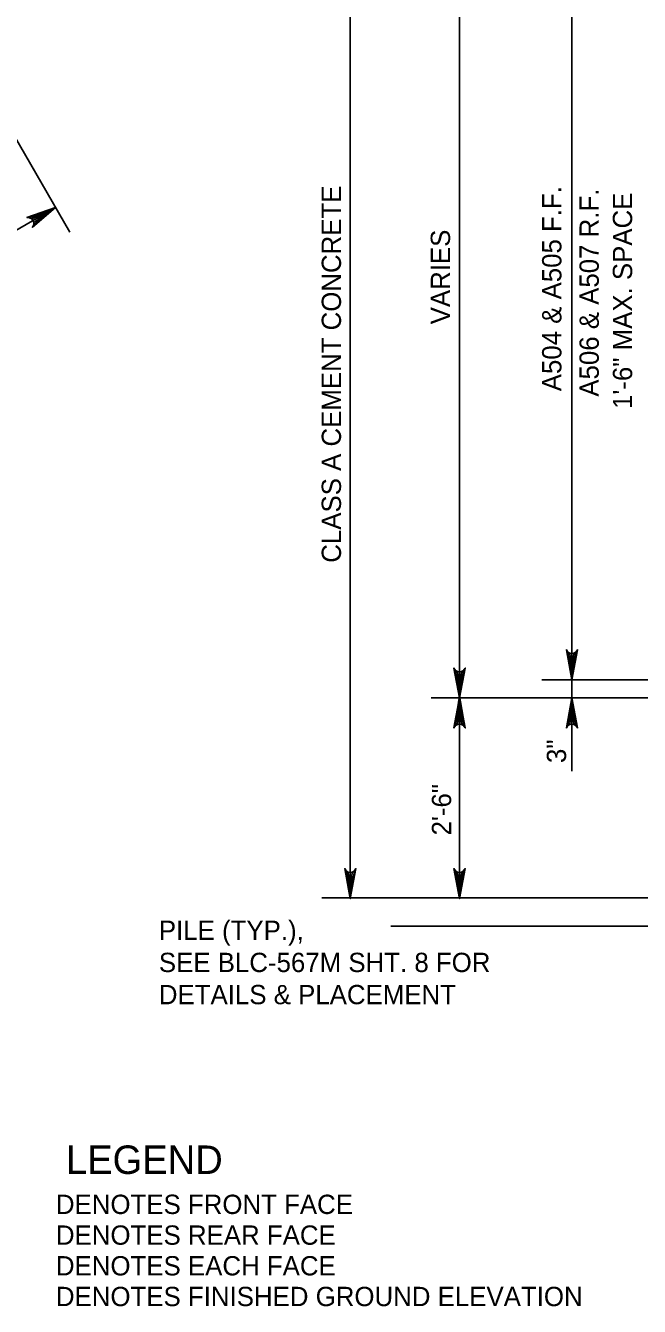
# Model space of a CAD drawing. Extents: x 638340 to 640242, y 295465 to 298435.
# Drawn here: x 638957.8 to 639053.2, y 298132.1 to 298331.2 of the extents above; entities that cross this region are included whole.
import ezdxf

# ---------------------------------------------------------------- set-up
doc = ezdxf.new("R2010")
doc.units = 0
for name, color, linetype in [('3', 7, 'Continuous'), ('Level 3', 7, 'Continuous'), ('Level 4', 7, 'Continuous')]:
    doc.layers.add(name, color=color, linetype=linetype)

msp = doc.modelspace()

# ---------------------------------------------------------------- linework, layer by layer
at = {"layer": 'Level 3'}
for p, q in [((639008.26, 298195.51), (639008.26, 298363.7)), ((639025.23, 298363.7), (639025.23, 298295.19)), ((639042.69, 298352.81), (639042.69, 298229.52)), ((638953.09, 298319.21), (638964.7, 298299.1)), ((638893.78, 298263.26), (638962.49, 298302.93)), ((639025.23, 298226.68), (639025.23, 298295.19)), ((639060.32, 298229.52), (639037.99, 298229.52)), ((639042.69, 298229.52), (639042.69, 298215.29)), ((639076.33, 298226.68), (639020.81, 298226.68)), ((639076.33, 298226.68), (639020.81, 298226.68)), ((639025.23, 298195.51), (639025.23, 298226.68)), ((639050.81, 298226.68), (639038.27, 298226.68)), ((639050.81, 298226.68), (639038.27, 298226.68)), ((639076.07, 298195.6), (639003.84, 298195.6)), ((639088.17, 298191.23), (639014.56, 298191.23))]:
    msp.add_line(p, q, dxfattribs=at)
for points in [[(638962.49, 298302.93), (638958.9, 298299.85), (638959.09, 298300.24), (638959.09, 298300.6), (638958.98, 298300.9), (638958.78, 298301.14), (638958.46, 298301.32), (638958.03, 298301.36), (638962.49, 298302.93), (638958.46, 298301.32), (638958.78, 298301.14), (638962.49, 298302.93), (638958.98, 298300.9), (638959.09, 298300.6), (638962.49, 298302.93), (638959.09, 298300.24)], [(639042.69, 298229.52), (639041.82, 298234.17), (639042.06, 298233.81), (639042.37, 298233.63), (639042.69, 298233.57), (639043, 298233.63), (639043.31, 298233.81), (639043.56, 298234.17), (639042.69, 298229.52), (639043.31, 298233.81), (639043, 298233.63), (639042.69, 298229.52), (639042.69, 298233.57), (639042.37, 298233.63), (639042.69, 298229.52), (639042.06, 298233.81)], [(639025.23, 298226.68), (639024.36, 298231.33), (639024.61, 298230.97), (639024.92, 298230.78), (639025.23, 298230.73), (639025.55, 298230.78), (639025.86, 298230.97), (639026.11, 298231.33), (639025.23, 298226.68), (639025.86, 298230.97), (639025.55, 298230.78), (639025.23, 298226.68), (639025.23, 298230.73), (639024.92, 298230.78), (639025.23, 298226.68), (639024.61, 298230.97)], [(639025.23, 298226.68), (639026.11, 298222.02), (639025.86, 298222.38), (639025.55, 298222.57), (639025.23, 298222.62), (639024.92, 298222.57), (639024.61, 298222.38), (639024.36, 298222.02), (639025.23, 298226.68), (639024.61, 298222.38), (639024.92, 298222.57), (639025.23, 298226.68), (639025.23, 298222.62), (639025.55, 298222.57), (639025.23, 298226.68), (639025.86, 298222.38)], [(639008.26, 298195.51), (639007.39, 298200.16), (639007.64, 298199.81), (639007.95, 298199.62), (639008.26, 298199.57), (639008.57, 298199.62), (639008.89, 298199.81), (639009.13, 298200.16), (639008.26, 298195.51), (639008.89, 298199.81), (639008.57, 298199.62), (639008.26, 298195.51), (639008.26, 298199.57), (639007.95, 298199.62), (639008.26, 298195.51), (639007.64, 298199.81)], [(639025.23, 298195.51), (639024.36, 298200.16), (639024.61, 298199.81), (639024.92, 298199.62), (639025.23, 298199.57), (639025.55, 298199.62), (639025.86, 298199.81), (639026.11, 298200.16), (639025.23, 298195.51), (639025.86, 298199.81), (639025.55, 298199.62), (639025.23, 298195.51), (639025.23, 298199.57), (639024.92, 298199.62), (639025.23, 298195.51), (639024.61, 298199.81)]]:
    msp.add_lwpolyline(points, dxfattribs=at)
for points in [[(638959.69, 298301.88), (638960.19, 298301.03), (638962.49, 298302.93)], [(639042.2, 298232.46), (639043.18, 298232.46), (639042.69, 298229.52)], [(639025.73, 298229.62), (639024.74, 298229.62), (639025.23, 298226.68)], [(639025.73, 298223.99), (639024.74, 298223.99), (639025.23, 298226.94)], [(639025.73, 298223.99), (639024.74, 298223.99), (639025.23, 298226.94)], [(639025.73, 298223.99), (639024.74, 298223.99), (639025.23, 298226.94)], [(639042.2, 298223.73), (639043.18, 298223.73), (639042.69, 298226.68)]]:
    msp.add_lwpolyline(points, close=True, dxfattribs=at)
at = {"layer": 'Level 4'}
msp.add_line((639042.69, 298232.46), (639042.69, 298235.41), dxfattribs=at)
msp.add_lwpolyline([(639042.69, 298226.68), (639043.56, 298222.02), (639043.31, 298222.38), (639043, 298222.57), (639042.69, 298222.62), (639042.37, 298222.57), (639042.06, 298222.38), (639041.82, 298222.02), (639042.69, 298226.68), (639042.06, 298222.38), (639042.37, 298222.57), (639042.69, 298226.68), (639042.69, 298222.62), (639043, 298222.57), (639042.69, 298226.68), (639043.31, 298222.38)], dxfattribs=at)

# ---------------------------------------------------------------- texts
at = {"layer": '3'}
msp.add_text('LEGEND', height=4.429, dxfattribs=at).set_placement((638964.1, 298152.7))
at = {"layer": 'Level 3'}
for s, height, p in [('CLASS A CEMENT CONCRETE', 3.0001, (639006.82, 298247.7)), ('A504 & A505 F.F.', 3.0001, (639041.05, 298274.35)), ('A506 & A507 R.F.', 3.0001, (639046.86, 298273.51)), ('1\'-6" MAX. SPACE', 3.0001, (639052.04, 298271.6)), ('VARIES', 3, (639023.76, 298284.76)), ('3"', 3, (639041.78, 298216.57)), ('2\'-6"', 3, (639023.93, 298205.32))]:
    msp.add_text(s, height=height, rotation=90, dxfattribs=at).set_placement(p)
for s, p in [('PILE (TYP.), ', (638978.53, 298189.07)), ('SEE BLC-567M SHT. 8 FOR', (638978.53, 298184.08)), ('DETAILS & PLACEMENT  ', (638978.53, 298179.08)), ('DENOTES FRONT FACE', (638962.54, 298146.48)), ('DENOTES REAR FACE', (638962.54, 298141.7)), ('DENOTES EACH FACE', (638962.54, 298136.93)), ('DENOTES FINISHED GROUND ELEVATION', (638962.54, 298132.16))]:
    msp.add_text(s, height=3.0001, dxfattribs=at).set_placement(p)

doc.saveas('drawing.dxf')
